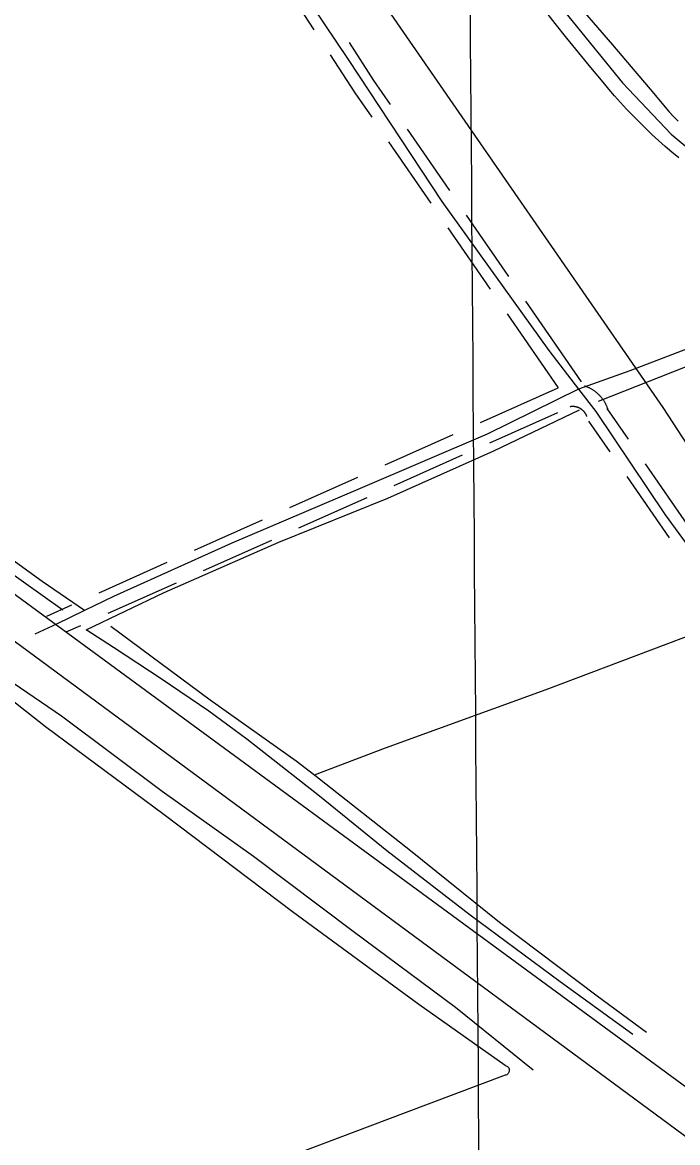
# Model space of a CAD drawing. Extents: x 3540316 to 3578335, y 553172 to 578787.
# Drawn here: x 3554390 to 3555268, y 567214 to 568715 of the extents above; entities that cross this region are included whole.
import ezdxf

# ---------------------------------------------------------------- set-up
doc = ezdxf.new("R2010")
doc.units = 0
for name, color, linetype in [('V-DTCH-CNTR', 7, 'Continuous'), ('V-GRID-MAJR', 7, 'Continuous'), ('V-ROAD-CNTR', 7, 'Continuous'), ('V-TOPO-SHOR', 7, 'Continuous'), ('V-UTIL-LINE', 7, 'Continuous')]:
    doc.layers.add(name, color=color, linetype=linetype)

msp = doc.modelspace()

# ---------------------------------------------------------------- linework, layer by layer
at = {"layer": 'V-DTCH-CNTR'}
for points in [[(3554463.0330000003, 569224.812), (3554515.633, 569140.407), (3554623.219, 568970.452), (3554731.904, 568806.424), (3554826.6750000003, 568665.259), (3554952.279, 568474.861), (3555095.748, 568275.25), (3555135.549, 568223.194), (3555158.365, 568193.351), (3555251.322, 568055.117), (3555320.014, 567961.476), (3555352.9050000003, 567919.234), (3555427.264, 567815.755), (3555509.927, 567695.113), (3555571.478, 567604.9230000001), (3555622.61, 567541.192), (3555645.974, 567514.115), (3555682.094, 567472.254), (3555693.772, 567456.959), (3555709.792, 567435.984), (3555768.346, 567348.706), (3555817.301, 567271.3470000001)], [(3554473.25, 567926.662), (3554416.549, 567965.488), (3554285.77, 568060.04), (3554151.9620000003, 568159.8740000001), (3554028.9220000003, 568250.3960000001), (3553932.744, 568322.373), (3553876.586, 568364.752), (3553861.588, 568380.505), (3553821.865, 568431.39), (3553807.943, 568454.843), (3553787.856, 568496.541), (3553776.133, 568531.85), (3553767.106, 568586.1140000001), (3553755.168, 568722.515), (3553743.433, 568844.137), (3553737.271, 568899.04)], [(3555129.546, 568744.252), (3555155.187, 568714.692), (3555180.687, 568685.012), (3555206.049, 568655.212), (3555231.27, 568625.292), (3555256.352, 568595.254), (3555262.4590000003, 568588.862), (3555268.7120000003, 568582.612)], [(3555269.8340000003, 568533.29), (3555260.606, 568540.939), (3555251.509, 568548.742), (3555242.544, 568556.699), (3555233.718, 568564.807), (3555225.0300000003, 568573.062), (3555216.484, 568581.465), (3555208.0810000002, 568590.013), (3555199.825, 568598.701), (3555191.717, 568607.528), (3555183.761, 568616.492), (3555175.958, 568625.589), (3555168.311, 568634.818), (3555151.972, 568654.278), (3555135.807, 568673.883), (3555119.816, 568693.632), (3555104.001, 568713.522), (3555088.367, 568733.554)], [(3556143.49, 568639.02), (3556087.029, 568616.498), (3555921.8680000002, 568546.8150000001), (3555753.705, 568480.638), (3555609.143, 568417.7440000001), (3555577.038, 568404.061), (3555522.406, 568380.78), (3555478.669, 568362.139), (3555324.131, 568293.787), (3555204.165, 568247.787), (3555135.549, 568223.194), (3555012.822, 568162.9670000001), (3554839.4450000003, 568089.032), (3554670.771, 568016.936), (3554512.1380000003, 567945.571), (3554473.25, 567926.662), (3554435.796, 567908.451), (3554406.725, 567895.057)], [(3554781.441, 567706.697), (3554876.7120000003, 567742.895), (3555092.008, 567820.959), (3555273.1520000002, 567889.09), (3555352.9050000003, 567919.234), (3555466.4280000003, 567961.007), (3555629.344, 568021.79), (3555785.211, 568079.5210000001), (3555938.705, 568137.809), (3556024.977, 568168.726)], [(3554508.492, 567905.836), (3554641.694, 567807.178), (3554756.927, 567725.415), (3554782.021, 567706.254), (3554909.937, 567605.157), (3555029.501, 567509.265), (3555160.34, 567410.574), (3555226.636, 567361.834)], [(3555037.234, 567317.106), (3554921.412, 567398.86), (3554751.794, 567523.026), (3554579.732, 567653.0700000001), (3554420.844, 567770.881), (3554314.452, 567854.542), (3554300.29, 567865.617)], [(3555037.234, 567317.106), (3555038.349, 567316.776), (3555039.387, 567316.258), (3555040.321, 567315.568), (3555041.12, 567314.728), (3555041.7630000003, 567313.761), (3555042.227, 567312.698), (3555042.502, 567311.572), (3555042.576, 567310.4130000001), (3555042.449, 567309.26), (3555042.123, 567308.1460000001), (3555041.611, 567307.103), (3555040.927, 567306.167), (3555040.089, 567305.362), (3555039.127, 567304.7170000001), (3555038.066, 567304.246), (3555036.94, 567303.968), (3554902.9250000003, 567253.868), (3554724.417, 567186.0970000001)]]:
    msp.add_lwpolyline(points, dxfattribs=at)
at = {"layer": 'V-GRID-MAJR'}
msp.add_spline([(3555066.6580000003, 558654.5920000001), (3555020.84, 564712.414), (3554974.9990000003, 570773.3200000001), (3554929.157, 576834.2440000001), (3554929.134, 576837.311)], degree=3, dxfattribs=at)
at = {"layer": 'V-ROAD-CNTR'}
for points in [[(3554726.26850913, 568788.8273959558), (3554780.764400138, 568704.981563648)], [(3554827.7163062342, 568687.7915980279), (3554860.6162404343, 568637.172699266), (3554882.8671959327, 568604.8687638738)], [(3554802.5623565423, 568671.443630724), (3554835.682290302, 568620.4867326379), (3554858.161245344, 568587.85079791)], [(3554905.557150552, 568571.926829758), (3554962.2820371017, 568489.571994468)], [(3554880.851199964, 568554.9088637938), (3554937.576086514, 568472.554028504)], [(3554984.971991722, 568456.6300603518), (3555041.695878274, 568374.2752250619)], [(3554960.266041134, 568439.612094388), (3555016.989927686, 568357.2572590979)], [(3553733.2674951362, 568422.6831282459), (3555559.5558425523, 567083.152807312), (3556383.7671941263, 566471.859029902), (3557080.837799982, 565950.1740732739), (3558260.0774414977, 565068.626836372), (3559929.002103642, 563836.4003008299), (3560761.685438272, 563207.4415587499)], [(3562447.911065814, 561906.290161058), (3561783.7923940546, 562398.167177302), (3561237.9404857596, 562795.0213835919), (3560747.3874668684, 563166.443640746), (3559829.491302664, 563849.1252753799), (3558932.3930968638, 564513.0089476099), (3557712.680536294, 565416.798140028), (3556649.553662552, 566203.31556699), (3555718.964523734, 566897.0051796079), (3553740.933479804, 568355.977261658)], [(3555064.3858328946, 568341.333290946), (3555138.930683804, 568233.105507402)], [(3555039.679882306, 568324.3153249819), (3555107.886745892, 568225.288523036)], [(3555004.0679535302, 568178.9296157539), (3555107.886745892, 568225.288523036)], [(3555143.5586745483, 568227.86151789), (3555143.893673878, 568227.7465181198), (3555144.658672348, 568227.4715186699), (3555145.4546707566, 568227.1715192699), (3555146.2776691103, 568226.8435199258), (3555147.096667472, 568226.500520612), (3555147.8526659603, 568226.165521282), (3555148.636664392, 568225.808521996), (3555149.460662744, 568225.4085227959), (3555150.1956612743, 568225.03652354), (3555150.943659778, 568224.645524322), (3555151.7416581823, 568224.2085251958), (3555152.471656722, 568223.7875260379), (3555153.2296552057, 568223.340526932), (3555153.949653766, 568222.8895278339), (3555154.649652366, 568222.4455287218), (3555155.405650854, 568221.9385297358), (3555156.109649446, 568221.4505307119), (3555156.799648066, 568220.952531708), (3555157.514646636, 568220.4205327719), (3555158.179645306, 568219.90153381), (3555158.844643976, 568219.372534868), (3555159.5146426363, 568218.8125359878), (3555160.16764133, 568218.2535371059), (3555160.8346399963, 568217.6565382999), (3555161.4596387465, 568217.0775394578), (3555162.053637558, 568216.5095405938), (3555162.69763627, 568215.875541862), (3555163.30263506, 568215.2485431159), (3555163.864633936, 568214.6545443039), (3555164.4656327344, 568213.994545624), (3555165.0566315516, 568213.3195469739), (3555165.6016304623, 568212.6725482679), (3555166.115629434, 568212.0445495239), (3555166.674628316, 568211.34155093), (3555167.2086272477, 568210.6345523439), (3555167.7116262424, 568209.95155371), (3555168.205625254, 568209.2495551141), (3555168.700624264, 568208.525556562), (3555169.173623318, 568207.7985580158), (3555169.618622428, 568207.097559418), (3555170.0766215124, 568206.3435609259), (3555170.5186206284, 568205.584562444), (3555170.928619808, 568204.8525639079), (3555171.3426189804, 568204.0855654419), (3555171.741618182, 568203.309566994), (3555172.130617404, 568202.522568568), (3555172.4946166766, 568201.744570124), (3555172.8346159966, 568200.9925716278), (3555173.180615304, 568200.1925732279), (3555173.525614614, 568199.349574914), (3555173.829614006, 568198.5585764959), (3555174.1206134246, 568197.774578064), (3555174.4086128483, 568196.9495797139), (3555174.67261232, 568196.1515813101), (3555174.9246118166, 568195.3475829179), (3555174.9656117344, 568195.209583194)], [(3555016.299929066, 568151.535670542), (3555107.6097464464, 568192.308588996)], [(3555124.154713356, 568200.229573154), (3555124.584712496, 568200.3005730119), (3555124.873711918, 568200.3415729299), (3555125.2497111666, 568200.388572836), (3555125.611710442, 568200.429572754), (3555125.906709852, 568200.4565727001), (3555126.2787091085, 568200.4835726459), (3555126.6307084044, 568200.505572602), (3555126.92270782, 568200.5165725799), (3555127.27270712, 568200.523572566), (3555127.6157064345, 568200.5245725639), (3555127.978705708, 568200.519572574), (3555128.332705, 568200.510572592), (3555128.623704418, 568200.4965726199), (3555128.959703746, 568200.473572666), (3555129.3357029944, 568200.4415727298), (3555129.6747023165, 568200.4085727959), (3555130.011701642, 568200.368572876), (3555130.3217010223, 568200.3265729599), (3555130.656700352, 568200.273573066), (3555131.0356995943, 568200.209573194), (3555131.3536989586, 568200.149573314), (3555131.6496983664, 568200.087573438), (3555132.014697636, 568200.0045736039), (3555132.343696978, 568199.9255737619), (3555132.6586963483, 568199.84157393), (3555132.99769567, 568199.7465741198), (3555133.343694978, 568199.6415743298), (3555133.643694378, 568199.547574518), (3555133.9296938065, 568199.4485747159), (3555134.2986930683, 568199.315574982), (3555134.6246924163, 568199.1935752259), (3555134.9216918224, 568199.0755754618), (3555135.2126912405, 568198.9525757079), (3555135.56269054, 568198.7975760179), (3555135.8726899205, 568198.6565762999), (3555136.1326893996, 568198.5305765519), (3555136.4716887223, 568198.358576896), (3555136.791688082, 568198.19157723), (3555137.0456875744, 568198.052577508), (3555137.3636869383, 568197.869577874), (3555137.643686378, 568197.704578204), (3555137.9416857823, 568197.517578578), (3555138.255685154, 568197.3175789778), (3555138.505684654, 568197.1505793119), (3555138.7876840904, 568196.9545797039), (3555139.0716835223, 568196.750580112), (3555139.3266830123, 568196.560580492), (3555139.609682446, 568196.3395809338), (3555139.8846818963, 568196.1205813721), (3555140.138681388, 568195.908581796), (3555140.405680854, 568195.6795822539), (3555140.630680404, 568195.4785826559), (3555140.889679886, 568195.237583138), (3555141.165679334, 568194.9735836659), (3555141.381678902, 568194.76158409), (3555141.610678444, 568194.524584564), (3555141.880677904, 568194.2385851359), (3555142.0896774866, 568194.010585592), (3555142.2926770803, 568193.7775860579), (3555142.519676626, 568193.508586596), (3555142.769676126, 568193.202587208), (3555142.9606757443, 568192.9635876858), (3555143.1506753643, 568192.710588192), (3555143.361674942, 568192.4235887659), (3555143.5616745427, 568192.139589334), (3555143.7486741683, 568191.8675898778), (3555143.9316738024, 568191.5865904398), (3555144.130673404, 568191.27159107), (3555144.296673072, 568190.999591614), (3555144.46267274, 568190.7145921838), (3555144.638672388, 568190.3985928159), (3555144.7986720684, 568190.1035934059), (3555144.94767177, 568189.8115939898), (3555145.0946714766, 568189.514594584), (3555145.240671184, 568189.202595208), (3555145.396670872, 568188.858595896), (3555145.5266706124, 568188.5565965), (3555145.6396703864, 568188.2815970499), (3555145.76767013, 568187.9485977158), (3555145.894669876, 568187.6085983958), (3555146.004669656, 568187.29159903), (3555146.118669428, 568186.9495997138), (3555146.2266692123, 568186.603600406), (3555146.201669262, 568186.6876002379)], [(3555173.4416147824, 568197.5395785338), (3555201.8735579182, 568156.4096607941)], [(3555148.763664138, 568180.479612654), (3555177.1956072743, 568139.3496949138)], [(3554876.234209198, 568121.847729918), (3554967.544026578, 568162.620648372)], [(3554888.4661847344, 568094.4537847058), (3554979.776002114, 568135.2267031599)], [(3555224.6185124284, 568123.504726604), (3555281.481398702, 568041.2458911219)], [(3554748.4004648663, 568064.7658440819), (3554839.710282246, 568105.5387625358)], [(3555199.940561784, 568106.44676072), (3555256.803448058, 568024.1879252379)], [(3554760.632440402, 568037.37189887), (3554851.942257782, 568078.1448173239)], [(3554620.5667205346, 568007.683958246), (3554711.8765379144, 568048.4568766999)], [(3554632.7986960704, 567980.2900130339), (3554724.1085134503, 568021.0629314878)], [(3554492.732976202, 567950.6020724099), (3554584.042793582, 567991.3749908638)], [(3554504.9649517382, 567923.208127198), (3554596.2747691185, 567963.981045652)], [(3554422.57411652, 567919.2721350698), (3554456.20904925, 567934.2921050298)], [(3554448.5590645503, 567898.0221775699), (3554468.441024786, 567906.9001598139)]]:
    msp.add_lwpolyline(points, dxfattribs=at)
at = {"layer": 'V-TOPO-SHOR'}
for points in [[(3555027.617, 569445.176), (3555018.682, 569364.651), (3554988.029, 569230.026), (3554965.933, 569117.986), (3554957.434, 569048.698), (3554955.077, 569005.51), (3554960.1890000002, 568977.792), (3554965.813, 568955.997), (3554975.012, 568931.886), (3554988.394, 568904.875), (3555002.859, 568884.977), (3555052.341, 568812.353), (3555122.165, 568722.277), (3555194.33, 568634.007), (3555259.723, 568565.151), (3555305.776, 568526.769), (3555335.6010000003, 568507.674), (3555406.448, 568472), (3555484.319, 568441.155), (3555521.853, 568420.392), (3555545.126, 568404.751)], [(3554444.312, 567927.111), (3554364.9050000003, 567983.357), (3554245.461, 568070.383), (3554105.702, 568173.088), (3554000.566, 568251.442), (3553889.48, 568332.672), (3553865.592, 568350.078), (3553851.842, 568361.1190000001), (3553835.661, 568376.858), (3553827.8370000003, 568386.799), (3553817.577, 568402.028), (3553814.204, 568406.873), (3553802.497, 568423.693), (3553778.921, 568461.202), (3553763.661, 568495.871), (3553754.378, 568525.895), (3553749.288, 568551.837), (3553747.091, 568582.5480000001), (3553736.029, 568698.269), (3553727.6180000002, 568793.333), (3553719.987, 568874.812)], [(3555162.126, 568207.15), (3555295.596, 568259.839), (3555440.166, 568322.143), (3555524.8000000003, 568358.194), (3555624.1580000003, 568397.997), (3555758.1550000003, 568455.425), (3555909.811, 568518.417), (3556030.934, 568566.208), (3556185.521, 568631.014)], [(3554475.2630000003, 567900.861), (3554579.8030000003, 567950.7880000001), (3554733.758, 568018.542), (3554879.561, 568077.313), (3555021.75, 568140.7660000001), (3555136.864, 568195.569)], [(3555208.1580000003, 567358.838), (3555110.823, 567429.023), (3554990.165, 567518.395), (3554878.414, 567604.936), (3554788.13, 567678.176), (3554690.713, 567754.274), (3554639.9390000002, 567791.998), (3554576.08, 567835.452), (3554512.244, 567877.135), (3554475.2630000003, 567900.861)], [(3555074.52, 567311.025), (3554970.494, 567394.7170000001), (3554833.1040000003, 567496.865), (3554699.88, 567597.297), (3554577.481, 567684.279), (3554442.473, 567785.278), (3554341.615, 567853.643)]]:
    msp.add_lwpolyline(points, dxfattribs=at)
at = {"layer": 'V-UTIL-LINE'}
msp.add_lwpolyline([(3553353.727254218, 570349.6962742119), (3553784.6503923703, 570104.4467647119), (3553953.022055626, 570010.106953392), (3554075.3788109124, 569898.3931768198), (3554486.304989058, 569301.262371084), (3555248.356464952, 568198.9595756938), (3555872.8722159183, 567240.922491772), (3556318.701324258, 566591.0907914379), (3556816.4993286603, 565856.2832610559)], dxfattribs=at)

doc.saveas('drawing.dxf')
